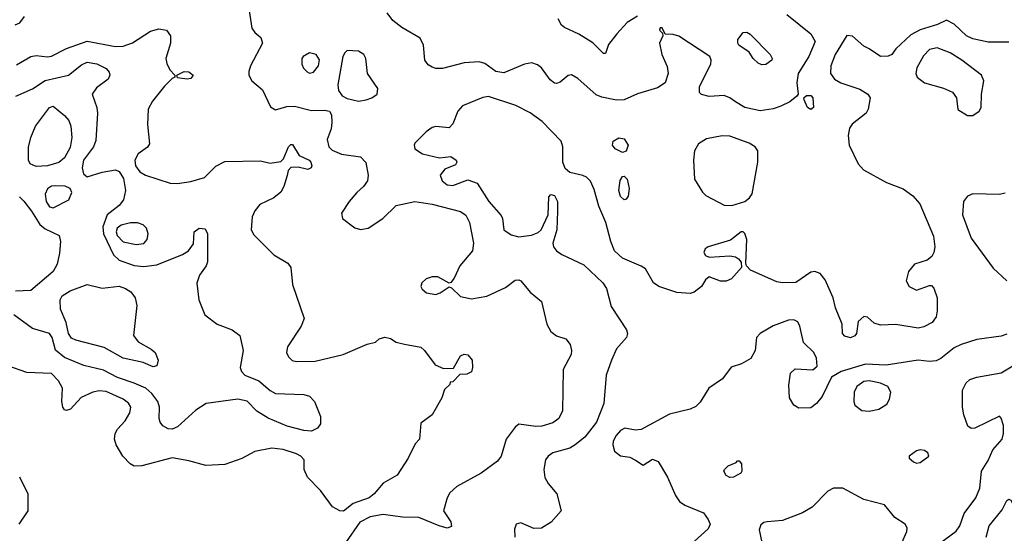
# Model space of a CAD drawing. Extents: x 1173029 to 1307123, y 522559 to 678521.
# Tile 274 of 623: x 1249317 to 1254541, y 601496 to 604220. Entities that reach past the tile are written whole.
import ezdxf

# ---------------------------------------------------------------- set-up
doc = ezdxf.new("R2010")
doc.units = 0

msp = doc.modelspace()

# ---------------------------------------------------------------- linework, layer by layer
at = {"layer": '0CON10XD'}
for points in [[(1250533.8, 604266.2), (1250548.5, 604175), (1250565, 604151.4), (1250595.7, 604125), (1250605.7, 604095), (1250542.1, 603975), (1250532.1, 603945), (1250532.7, 603925), (1250547.8, 603895), (1250605, 603847.5), (1250647.9, 603757.9), (1250675, 603741.8), (1250735, 603759), (1250775, 603762.3), (1250865, 603738.2), (1250935, 603740.5), (1250960, 603735), (1250971.4, 603715), (1250972.9, 603675), (1250969.1, 603640.9), (1250948.5, 603585), (1250957.5, 603545), (1250975, 603527.5), (1251025, 603506.2), (1251125, 603492.5), (1251153.1, 603463.1), (1251166.7, 603395), (1251162.9, 603365), (1251141.4, 603335), (1251105, 603303.1), (1251065, 603255.8), (1251024.2, 603194.2), (1251030, 603165), (1251095, 603116.9), (1251125, 603106.7), (1251166.2, 603113.8), (1251243.8, 603165), (1251315, 603233.8), (1251414.2, 603255.8), (1251505, 603242.5), (1251655, 603202.3), (1251683.4, 603183.4), (1251702.9, 603145), (1251725.5, 603034.5), (1251718.9, 602995), (1251651.8, 602915), (1251621.3, 602848.7), (1251605, 602826.7), (1251595, 602822.5), (1251536.2, 602856.2), (1251505, 602857.1), (1251474.2, 602845.8), (1251450.6, 602825), (1251445.7, 602805.7), (1251451.8, 602791.8), (1251475, 602771.4), (1251525, 602763.3), (1251548.5, 602771.5), (1251595, 602802.5), (1251607.7, 602797.7), (1251655, 602752), (1251715, 602739.2), (1251795.5, 602754.5), (1251895, 602800.6), (1251945, 602839.4), (1251965, 602841.1), (1251975, 602835.6), (1252025, 602774.4), (1252086, 602725), (1252114.6, 602604.6), (1252135, 602566), (1252165, 602544), (1252215, 602526.7), (1252236.8, 602496.8), (1252245.6, 602465), (1252242.5, 602445), (1252200, 602365), (1252197.5, 602145), (1252178, 602105), (1252145, 602081.9), (1252087.5, 602065), (1252055, 602062.5), (1251965, 602074.2), (1251945, 602059.2), (1251897.8, 601995), (1251871.1, 601905), (1251851.9, 601878.1), (1251765, 601815.5), (1251637.1, 601745), (1251599.4, 601710.6), (1251585.7, 601685), (1251566.1, 601616.1), (1251605, 601556.7), (1251607.5, 601532.5), (1251585, 601524), (1251542.5, 601535), (1251435, 601579.4), (1251347.6, 601582.4), (1251245, 601595.3), (1251175.7, 601584.3), (1251122.2, 601555), (1251045, 601445.4)], [(1253388.1, 604248.1), (1253514.7, 604144.7), (1253537.9, 604105), (1253503.8, 604025), (1253446.6, 603935), (1253440.4, 603885), (1253447.5, 603825), (1253440, 603815), (1253403.8, 603785), (1253355, 603761.9), (1253315, 603747.8), (1253245, 603736.5), (1253165, 603754.6), (1253114.8, 603784.8), (1253085, 603806.5), (1253055, 603818.6), (1252975, 603811.9), (1252935, 603824), (1252924.1, 603834.1), (1252923.3, 603865), (1252984.4, 603985), (1252986.5, 604005), (1252978.9, 604025), (1252815, 604132.5), (1252785, 604140.8), (1252742.5, 604142.5), (1252725, 604177.5), (1252715, 604177.5), (1252712.5, 604165), (1252728.3, 604148.3), (1252730, 604135), (1252712.5, 604095), (1252723.8, 604035), (1252752.4, 603972.4), (1252757.8, 603935), (1252741.4, 603885), (1252701.3, 603858.7), (1252595, 603827.4), (1252525, 603795.9), (1252482.8, 603792.8), (1252405, 603808.5), (1252375, 603822.2), (1252278.5, 603908.5), (1252245, 603927.8), (1252226.3, 603923.7), (1252185, 603889.4), (1252165, 603881.9), (1252153.8, 603883.8), (1252131.9, 603901.9), (1252085, 603964.5), (1252065, 603980.9), (1252035, 603992.1), (1251995.3, 603984.7), (1251885, 603937.8), (1251843.3, 603945), (1251785, 603988), (1251755, 603996), (1251675, 603991.4), (1251559.5, 603960.5), (1251525, 603960.8), (1251505, 603967.5), (1251485, 603980), (1251466.9, 604005), (1251458.9, 604085), (1251441.7, 604121.7), (1251345, 604178.6), (1251296.7, 604215), (1251266.1, 604256.1)], [(1249292.9, 604192.9), (1249317, 604203), (1249342.5, 604237.5)], [(1252595, 604239.6), (1252540, 604205), (1252486, 604145), (1252441.7, 604088.3), (1252425, 604040), (1252415, 604040), (1252357.3, 604097.3), (1252284, 604144), (1252207.9, 604177.9), (1252191.1, 604191.1), (1252174.2, 604225)], [(1254565, 604100), (1254455, 604101.4), (1254375, 604117.8), (1254340, 604135), (1254275, 604196.2), (1254235, 604217.5), (1254187.5, 604195), (1254095, 604166.4), (1254045, 604140.5), (1253966, 604065), (1253944.2, 604035.8), (1253925, 604025.8), (1253884.5, 604024.5), (1253823.3, 604065), (1253795, 604080), (1253735, 604132.5), (1253705, 604135.6), (1253642.9, 604035), (1253620.5, 603975), (1253619.4, 603935), (1253640, 603905), (1253674.2, 603885), (1253775, 603852.1), (1253816.7, 603825), (1253830, 603805), (1253818, 603745), (1253807.5, 603725), (1253734.7, 603665.3), (1253719.4, 603645), (1253711.9, 603605), (1253718.6, 603555), (1253765.7, 603455), (1253793.6, 603423.6), (1253916.4, 603356.4), (1254005, 603322.9), (1254055.5, 603285.5), (1254093.4, 603243.4), (1254165, 603072.5), (1254172.9, 603015), (1254168.1, 602985), (1254156.6, 602963.4)], [(1249299.7, 603980.3), (1249375.3, 604024.7), (1249405, 604030.7), (1249465, 604023.4), (1249485, 604026.6), (1249565, 604066.7), (1249675, 604106.1), (1249825, 604078.3), (1249865, 604079.7), (1249915, 604097.7), (1250010.1, 604159.9), (1250055, 604172.2), (1250095, 604164), (1250116.9, 604135), (1250117.8, 604095), (1250092.1, 604015), (1250097.8, 603987.8), (1250114.2, 603955), (1250140, 603925), (1250140, 603915), (1250125, 603907.5), (1250085, 603867.5), (1250021.2, 603788.8), (1249997.8, 603745), (1249994.7, 603665), (1250005, 603562.5), (1249995.3, 603544.7), (1249945, 603508.9), (1249928, 603475), (1249931.9, 603445), (1249955, 603413.6), (1249985, 603396.2), (1250115, 603352.2), (1250155, 603350.5), (1250225, 603361.2), (1250297.3, 603382.7), (1250356.7, 603443.3), (1250405, 603468.5), (1250595, 603472), (1250645, 603460), (1250701.7, 603468.3), (1250717, 603483), (1250743.8, 603545), (1250755, 603557.5), (1250765, 603557.5), (1250800.5, 603500.5), (1250852, 603475), (1250862.5, 603465), (1250867.5, 603445), (1250863.3, 603435), (1250845, 603426), (1250795, 603438.8), (1250755, 603436.7), (1250740.5, 603419.5), (1250735.6, 603394.4), (1250718.6, 603335), (1250702, 603305), (1250665.5, 603274.5), (1250590.4, 603239.6), (1250563.8, 603206.2), (1250551.1, 603175), (1250544.2, 603105), (1250558.9, 603078.9), (1250665, 602973.1), (1250739.4, 602929.4), (1250756.2, 602905), (1250764.2, 602815), (1250827.1, 602635), (1250810, 602595), (1250737.8, 602485), (1250732.7, 602455), (1250742.9, 602432.9), (1250763.4, 602413.4), (1250785, 602406.5), (1250885, 602409.6), (1251032.5, 602445), (1251161.2, 602498.8), (1251205, 602510), (1251225, 602526.7), (1251255, 602536.2), (1251285, 602530), (1251315, 602510), (1251359.2, 602499.2), (1251445, 602482.5), (1251465.5, 602465.5), (1251520.5, 602390.5), (1251565, 602370), (1251618.3, 602371.7), (1251655, 602436.7), (1251675, 602446.2), (1251695, 602443.3), (1251717.5, 602415), (1251720, 602375), (1251715, 602352.5), (1251689.3, 602340.7), (1251652.5, 602337.5), (1251615, 602300), (1251601.7, 602298.3), (1251600, 602285), (1251571.7, 602258.3), (1251556.7, 602215), (1251505.8, 602124.2), (1251445, 602080), (1251437.5, 601995), (1251415, 601970), (1251377.5, 601895), (1251320, 601805), (1251245, 601761.4), (1251196.9, 601705), (1251171.2, 601685), (1251086.3, 601653.7), (1251035, 601614.4), (1251015.7, 601615.7), (1250975.8, 601635.8), (1250913.6, 601723.6), (1250843.9, 601793.9), (1250827.1, 601835), (1250825.4, 601885.4)], [(1253255, 603981.5), (1253235, 603990), (1253209.5, 604015), (1253187.9, 604047.9), (1253132.2, 604085), (1253126.7, 604095), (1253127.8, 604115), (1253155, 604152.9), (1253175, 604154.3), (1253192.8, 604142.8), (1253298.9, 604035), (1253309.4, 604015), (1253307.1, 604005), (1253275, 603981.9), (1253255, 603981.5)], [(1250855, 603936.7), (1250875, 603941.2), (1250902.5, 603975), (1250907.4, 604007.4), (1250890.8, 604035), (1250855, 604043.6), (1250820.6, 604025), (1250814.3, 604014.3), (1250814.5, 603984.5), (1250823.4, 603963.4), (1250842.7, 603942.7), (1250855, 603936.7)], [(1251115, 603788.3), (1251155, 603794.2), (1251185, 603805.3), (1251213.3, 603825), (1251216.7, 603855), (1251162.9, 603935), (1251154.2, 604015), (1251142, 604035), (1251115, 604054), (1251055, 604056.7), (1251041.2, 604045), (1251032, 604025), (1251005.5, 603874.5), (1251008.2, 603845), (1251027.1, 603817.1), (1251055, 603802.1), (1251115, 603788.3)], [(1254375, 603711.4), (1254408, 603735), (1254418, 603755), (1254420.8, 603825), (1254432.5, 603895), (1254420, 603925), (1254316.1, 604006.1), (1254254.1, 604044.1), (1254185, 604070.2), (1254145, 604062.1), (1254111.7, 604028.3), (1254077.5, 603965), (1254071.6, 603935), (1254079.1, 603915), (1254117.9, 603885), (1254217.7, 603857.7), (1254265.9, 603835.9), (1254288, 603805), (1254295, 603743.8), (1254345, 603711.4), (1254375, 603711.4)], [(1249296.7, 603815), (1249385, 603852.7), (1249452.6, 603897.4), (1249575, 603926.2), (1249645, 603980), (1249675, 603994.5), (1249725.3, 603985.3), (1249775, 603960.6), (1249792.1, 603942.1), (1249795.7, 603925), (1249785.7, 603905), (1249725, 603858.6), (1249701.4, 603825), (1249726.5, 603755), (1249730.5, 603725), (1249720.3, 603579.7), (1249708.1, 603545), (1249655.3, 603475), (1249648.9, 603435), (1249655, 603403.3), (1249675, 603387.5), (1249755, 603411.2), (1249825, 603423.8), (1249845, 603415.4), (1249868.3, 603378.3), (1249878.8, 603315), (1249867.8, 603265), (1249845, 603235.4), (1249780.4, 603185), (1249758.2, 603121.8), (1249761.9, 603085), (1249815, 602972.3), (1249845, 602944.7), (1249925, 602916.4), (1249975, 602910.8), (1250045, 602919.4), (1250180, 602975), (1250213.3, 602995), (1250239.3, 603030.7), (1250243.3, 603095), (1250270, 603115), (1250300.7, 603110.7), (1250313.6, 603083.6), (1250313.3, 602935), (1250306.2, 602915), (1250271.4, 602865), (1250257, 602823), (1250267.3, 602735), (1250300, 602655), (1250364.6, 602604.6), (1250444.5, 602574.5), (1250484.4, 602544.4), (1250503.1, 602465), (1250487.5, 602375), (1250494.2, 602355), (1250512, 602335), (1250585, 602304.2), (1250645, 602254.2), (1250675, 602237.1), (1250825, 602232.9), (1250855, 602224.3), (1250881.1, 602195), (1250913.6, 602115), (1250913.6, 602076.4), (1250896.7, 602053.3), (1250865, 602038.2), (1250825, 602040.8), (1250736.2, 602065), (1250635, 602107.1), (1250575, 602144.2), (1250523.3, 602196.7), (1250475, 602207.5), (1250305.8, 602184.2), (1250250.6, 602149.4), (1250155, 602060), (1250125, 602048.2), (1250105, 602050.5), (1250076.3, 602066.3), (1250061.4, 602085), (1250056.7, 602105), (1250059.1, 602165), (1250049.5, 602195), (1250018.2, 602238.2), (1249985.6, 602265), (1249925, 602292.7), (1249835, 602322.7), (1249761.8, 602361.8), (1249656.6, 602386.6), (1249555, 602428.8), (1249507.7, 602467.7), (1249488.6, 602535), (1249475, 602555.4), (1249385, 602581.5), (1249285.2, 602655.2)], [(1250205, 603903.8), (1250155, 603912.5), (1250150, 603925), (1250190, 603945), (1250215, 603943.3), (1250237.5, 603925), (1250225, 603907.5), (1250205, 603903.8)], [(1254156.6, 602963.4), (1254132.5, 602945), (1254065, 602924), (1254032, 602885), (1254020, 602835), (1254036.2, 602805), (1254075, 602785.7), (1254145, 602810), (1254155, 602810), (1254167, 602797), (1254184.3, 602745), (1254185.6, 602675.6), (1254178.9, 602645), (1254159.2, 602615), (1254115, 602591.9), (1254085, 602584.5), (1253965.7, 602604.3), (1253885, 602600), (1253850.5, 602610.5), (1253815, 602642.5), (1253795, 602646.7), (1253765, 602620), (1253757.5, 602555), (1253747.3, 602542.7), (1253725, 602532.5), (1253695, 602541.2), (1253683.3, 602555), (1253680, 602605), (1253645, 602692.5), (1253632.5, 602745), (1253590.6, 602840.6), (1253564.3, 602874.3), (1253535, 602884.2), (1253515, 602881.4), (1253435, 602825.8), (1253365, 602824.3), (1253335, 602830), (1253195, 602890.8), (1253173.3, 602915), (1253169.3, 602929.3), (1253174.4, 603055), (1253165, 603086.2), (1253155, 603095.8), (1253145, 603095.8), (1253088.5, 603051.5), (1252970, 603015), (1252953.3, 603005), (1252946.7, 602985), (1252955, 602970), (1252975, 602961.2), (1253085, 602967.5), (1253115, 602962), (1253131.2, 602951.2), (1253144.1, 602934.1), (1253146.2, 602905), (1253094.5, 602845.5), (1253065, 602832.9), (1253035, 602834.2), (1252975, 602856.7), (1252955, 602840), (1252934, 602805), (1252895, 602775.7), (1252875, 602768.6), (1252803.3, 602773.3), (1252708.8, 602805), (1252680, 602825), (1252637.9, 602897.9), (1252613.6, 602913.6), (1252515, 602954.5), (1252473.5, 602993.5), (1252453.7, 603043.7), (1252427.3, 603145), (1252390.5, 603230.5), (1252365, 603318.8), (1252345, 603364.2), (1252325, 603384.3), (1252305, 603394.4), (1252235, 603410), (1252210.9, 603430.9), (1252198.9, 603465), (1252197.9, 603545), (1252189.5, 603575), (1252089.6, 603679.6), (1252025.3, 603725.3), (1251950, 603765), (1251805, 603812.1), (1251775, 603807.7), (1251667.2, 603762.8), (1251640.9, 603735), (1251615, 603668), (1251595, 603646), (1251525, 603653.1), (1251505, 603648.1), (1251474, 603626), (1251414.2, 603565), (1251410, 603555), (1251414.2, 603535), (1251455, 603507.8), (1251545, 603488.1), (1251605, 603494), (1251633.3, 603475), (1251636.7, 603465), (1251629.5, 603450.5), (1251572, 603428), (1251547.8, 603395), (1251558.5, 603365), (1251584.8, 603344.8), (1251615, 603341.3), (1251695, 603371.4), (1251745, 603352.5), (1251805.5, 603255), (1251872, 603182), (1251879.4, 603165), (1251885.7, 603105), (1251925, 603079.2), (1251965, 603068.9), (1252032.9, 603077.1), (1252067.7, 603092.3), (1252083.9, 603106.1), (1252121.2, 603185), (1252125, 603280), (1252135, 603292.5), (1252155, 603287.5), (1252170, 603255), (1252170, 603205), (1252167.1, 603105), (1252146.2, 603035), (1252150, 603015), (1252166, 602995), (1252194, 602975), (1252309.8, 602919.8), (1252410.8, 602825), (1252430.8, 602795), (1252455, 602698.8), (1252535.7, 602575), (1252541.4, 602555), (1252537.1, 602535), (1252483.3, 602475), (1252456.1, 602413.9), (1252429.5, 602335), (1252415.4, 602185), (1252376.7, 602085), (1252315, 602006.5), (1252265, 601965.5), (1252235, 601947.9), (1252145, 601922.1), (1252120.6, 601905), (1252107.5, 601885), (1252097.3, 601835), (1252102.8, 601792.8), (1252120.2, 601760.2), (1252167.5, 601705), (1252190, 601615), (1252136.7, 601555), (1252085, 601524), (1252045, 601521.2), (1251975, 601551.2), (1251951.2, 601545), (1251941.7, 601518.3), (1251943.6, 601475)], [(1253515, 603744), (1253496.7, 603755), (1253480, 603795), (1253477.5, 603805), (1253492, 603818), (1253515, 603817.5), (1253525.7, 603805), (1253528, 603755), (1253515, 603744)], [(1249405, 603441.8), (1249373.1, 603455), (1249363.8, 603475), (1249363.7, 603543.7), (1249375.5, 603595), (1249400.4, 603655), (1249475, 603754.5), (1249495, 603761.9), (1249555, 603712.5), (1249577.5, 603685), (1249588.6, 603655), (1249593.5, 603595), (1249585, 603542.5), (1249555, 603487.1), (1249525, 603462.1), (1249465, 603444.7), (1249405, 603441.8)], [(1252515, 603515.6), (1252476, 603535), (1252462, 603555), (1252466, 603575), (1252495, 603592.9), (1252525, 603588.1), (1252545.5, 603555), (1252535, 603522.9), (1252515, 603515.6)], [(1253095, 603234.5), (1253165, 603256.5), (1253189.4, 603275), (1253203.5, 603296.5), (1253233.1, 603465), (1253232.9, 603525), (1253219.2, 603545), (1253187.5, 603565), (1253085, 603602.5), (1253045, 603603.8), (1252961.7, 603588.3), (1252918.9, 603561.1), (1252897.5, 603525), (1252892.9, 603475), (1252897.1, 603375), (1252939.2, 603305), (1252957.8, 603287.8), (1253055, 603236.5), (1253095, 603234.5)], [(1252525, 603264.3), (1252505, 603282), (1252496.4, 603315), (1252502.6, 603367.4), (1252515, 603389.2), (1252525, 603390.8), (1252539.4, 603375), (1252550.5, 603325), (1252545.4, 603284.6), (1252535, 603268), (1252525, 603264.3)], [(1249495, 603223.1), (1249577.8, 603265), (1249594.1, 603304.1), (1249583.8, 603325), (1249557.3, 603337.3), (1249505, 603339.6), (1249485, 603336.8), (1249465, 603322.7), (1249452.7, 603295), (1249457.7, 603255), (1249475, 603227.9), (1249495, 603223.1)], [(1249315, 603281.1), (1249338, 603258), (1249378.9, 603205), (1249423, 603133), (1249451.7, 603111.7), (1249526, 603075), (1249533.6, 603043.6), (1249527.4, 602982.6), (1249515, 602924), (1249495.2, 602884.8), (1249375.5, 602784.5), (1249295, 602780.3)], [(1254545, 603300.4), (1254515, 603292.5), (1254375, 603297.1), (1254346.2, 603285), (1254324.5, 603255.5), (1254320, 603185), (1254365, 603061.2), (1254482.6, 602902.6), (1254554.3, 602835)], [(1249935, 603027.3), (1249975, 603033.3), (1249992.9, 603055), (1249998.5, 603085), (1249989.4, 603115), (1249971.9, 603131.9), (1249942.5, 603142.5), (1249905, 603142.1), (1249855, 603130.2), (1249834.3, 603115), (1249828, 603095), (1249834, 603075), (1249865, 603042.8), (1249935, 603027.3)], [(1250025, 602379.2), (1249972.4, 602402.4), (1249865, 602424.6), (1249765, 602482.1), (1249615, 602520), (1249591.7, 602531.7), (1249575.5, 602555), (1249563.9, 602613.9), (1249533.5, 602685), (1249531.1, 602735), (1249541.9, 602755), (1249585, 602782.2), (1249675, 602815.6), (1249755, 602796.9), (1249845, 602806.4), (1249878.8, 602795), (1249906.2, 602776.2), (1249930, 602745), (1249938.9, 602705), (1249920.8, 602545), (1249945, 602511.4), (1250015, 602472.9), (1250036, 602455), (1250050.8, 602415), (1250045, 602384), (1250025, 602379.2)], [(1254555, 602551.4), (1254525, 602541.4), (1254395, 602524.3), (1254312.6, 602497.4), (1254275, 602480), (1254205, 602424), (1254179.1, 602410.9), (1254145, 602407.5), (1254085, 602413.8), (1253915, 602388.2), (1253805, 602392.5), (1253675, 602354.5), (1253623.8, 602325), (1253575, 602222), (1253545, 602184), (1253515, 602162), (1253450.5, 602160.5), (1253423.8, 602175), (1253402, 602215), (1253397.7, 602282.3), (1253406.7, 602345), (1253431.7, 602368.3), (1253525, 602363.8), (1253548, 602382), (1253544.2, 602425), (1253530.8, 602455), (1253475, 602508.8), (1253455.6, 602595), (1253445, 602618), (1253425, 602628.6), (1253395.8, 602625.8), (1253315, 602595.8), (1253246.2, 602555), (1253226, 602535), (1253218.8, 602465), (1253197, 602423), (1253147.5, 602395), (1253092.3, 602377.7), (1253045.7, 602315), (1252973.3, 602265), (1252928.3, 602191.7), (1252905, 602167.8), (1252875, 602154.6), (1252765, 602128.2), (1252615, 602047.1), (1252585, 602042.5), (1252527, 602053), (1252505, 602040.6), (1252481.5, 602015), (1252466.5, 601985), (1252464.4, 601965), (1252472.5, 601932.5), (1252505, 601907.5), (1252555, 601900), (1252584.3, 601884.3), (1252625, 601857.5), (1252675, 601890), (1252705, 601876.7), (1252754.2, 601794.2), (1252797.3, 601697.3), (1252818, 601665), (1252846.7, 601645), (1252944.3, 601604.3), (1252970, 601570), (1252980, 601545), (1252969.4, 601520.6), (1252895, 601452.5)], [(1250825.4, 601885.4), (1250809.2, 601905), (1250785, 601917.5), (1250715, 601940.7), (1250655, 601946.8), (1250565, 601930.5), (1250495, 601893.1), (1250405, 601861.9), (1250305, 601855.5), (1250215, 601881.2), (1250125, 601896.2), (1249965, 601853.5), (1249925, 601852.5), (1249902.9, 601865), (1249864.4, 601905), (1249829.5, 601965), (1249820.5, 601995), (1249823.1, 602025), (1249835, 602048.8), (1249876.8, 602093.2), (1249901.9, 602135), (1249906.5, 602165), (1249895, 602186.4), (1249865, 602207.3), (1249775, 602247.5), (1249737.8, 602252.2), (1249705.4, 602244.6), (1249643.4, 602216.6), (1249585.6, 602154.4), (1249565, 602148), (1249555, 602151.2), (1249545.8, 602165), (1249540, 602195), (1249543.5, 602265), (1249522.1, 602305), (1249485, 602344.5), (1249355, 602349.1), (1249254.5, 602384.5)], [(1254191.5, 601438.5), (1254285, 601508.1), (1254304.4, 601535), (1254328.7, 601601.3), (1254390, 601685), (1254410.6, 601735), (1254419.4, 601825), (1254455, 601882.5), (1254480.3, 601939.7), (1254529.5, 601995), (1254537.5, 602025), (1254537.3, 602067.3), (1254525, 602107.5), (1254515, 602116.7), (1254385, 602054), (1254365, 602052.5), (1254348, 602065), (1254325.6, 602125), (1254320, 602165), (1254320, 602255), (1254338, 602295), (1254358.7, 602311.3), (1254395, 602324.3), (1254525, 602347.5), (1254586.2, 602383.8)], [(1253825, 602144), (1253875.3, 602154.7), (1253918.3, 602181.7), (1253931.7, 602208.3), (1253939.6, 602245), (1253923.5, 602275), (1253885, 602292.7), (1253825, 602305.2), (1253795, 602301.6), (1253758.4, 602275), (1253744.1, 602245), (1253742.9, 602195), (1253748.5, 602175), (1253785, 602146.9), (1253825, 602144)], [(1254075, 601868.1), (1254095, 601871.9), (1254140, 601905), (1254135, 601922.5), (1254117.5, 601935), (1254095, 601939.2), (1254075, 601934.3), (1254036, 601905), (1254036, 601895), (1254058.8, 601875), (1254075, 601868.1)], [(1253085, 601792), (1253065, 601803.3), (1253053.3, 601825), (1253056.7, 601835), (1253076.4, 601853.6), (1253118.3, 601871.7), (1253125, 601880), (1253135, 601880), (1253147.5, 601865), (1253148.8, 601825), (1253142.5, 601815), (1253105, 601794.2), (1253085, 601792)], [(1249316.7, 601795), (1249359.2, 601705), (1249359.2, 601615), (1249312.9, 601545)], [(1253998.1, 601445), (1254024.4, 601505), (1254025.7, 601525), (1254015.7, 601545), (1253960.4, 601580.4), (1253905, 601647.5), (1253796.7, 601675), (1253685, 601736), (1253635, 601736), (1253605, 601720), (1253522, 601635), (1253470, 601605), (1253363.6, 601563.6), (1253282.3, 601557.7), (1253265, 601553.3), (1253249.3, 601540.7), (1253240, 601515), (1253255, 601447.5)], [(1254444.6, 601475), (1254460.9, 601535), (1254529.5, 601620.5), (1254555, 601670), (1254565, 601677.5), (1254575, 601672.5), (1254584.2, 601654.2)]]:
    msp.add_lwpolyline(points, dxfattribs=at)

doc.saveas('drawing.dxf')
